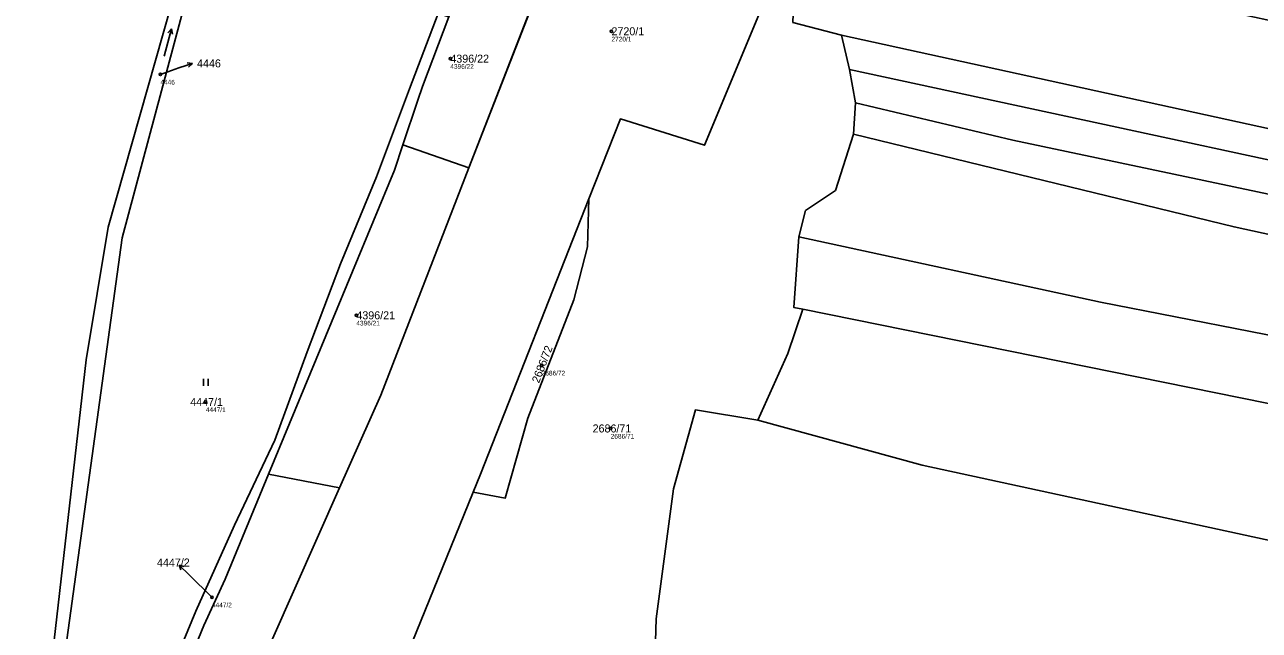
# Model space of a CAD drawing. Extents: x -739214 to -733252, y -1147612 to -1142842.
# Drawn here: x -737857.2 to -737595, y -1145399 to -1145270.3 of the extents above; entities that cross this region are included whole.
import ezdxf

# ---------------------------------------------------------------- set-up
doc = ezdxf.new("R2010")
doc.units = 0
for name, color, linetype in [('Definiční body', 7, 'Continuous'), ('Hranice parcel', 7, 'Continuous'), ('Parcelní čísla', 7, 'Continuous'), ('Polygon ku', 7, 'Continuous'), ('Polygon parcely', 7, 'Continuous'), ('Pop  PČ popisy', 7, 'Continuous'), ('Značky kultur', 7, 'Continuous')]:
    doc.layers.add(name, color=color, linetype=linetype)

msp = doc.modelspace()

# ---------------------------------------------------------------- linework, layer by layer
at = {"layer": 'Definiční body'}
for centre in [(-737732.58, -1145271.68), (-737766.81, -1145277.5), (-737828.4, -1145280.84), (-737786.77, -1145332.06), (-737747.4, -1145342.69), (-737818.75, -1145350.48), (-737732.75, -1145356.11), (-737817.44, -1145391.98)]:
    msp.add_circle(centre, 0.25, dxfattribs=at)
at = {"layer": 'Hranice parcel'}
for p, q in [((-737746.3, -1145258), (-737762.87, -1145300.72)), ((-737712.8, -1145295.9), (-737701.25, -1145268.2)), ((-737683.76, -1145272.51), (-737694.06, -1145269.81)), ((-737682, -1145279.83), (-737683.76, -1145272.51)), ((-737680.78, -1145286.87), (-737682, -1145279.83)), ((-737681.19, -1145293.52), (-737680.78, -1145286.87)), ((-737737.39, -1145307.31), (-737730.7, -1145290.3)), ((-737730.7, -1145290.3), (-737712.8, -1145295.9)), ((-737762.87, -1145300.72), (-737776.87, -1145295.8)), ((-737790.37, -1145368.76), (-737805.42, -1145365.82))]:
    msp.add_line(p, q, dxfattribs=at)
for points in [[(-737820.98, -1145248.16), (-737839.51, -1145313.31), (-737844.19, -1145341.49), (-737857.22, -1145455.75)], [(-737856.65, -1145472.54), (-737855.68, -1145455.08), (-737836.49, -1145315.56), (-737819.83, -1145253.02)], [(-737851.89, -1145472.08), (-737848.57, -1145464.61), (-737845.77, -1145460.03), (-737842.15, -1145451.1), (-737835.49, -1145432.24), (-737828.54, -1145413.46), (-737820.9, -1145394.95), (-737812.66, -1145376.69), (-737804.1, -1145358.6), (-737797.23, -1145339.83), (-737790.15, -1145321.11), (-737782.47, -1145302.64), (-737775.45, -1145283.92), (-737769.39, -1145267.89)], [(-737767.1, -1145268.6), (-737772.69, -1145283.4), (-737773.72, -1145286.34), (-737776.87, -1145295.8)], [(-737683.76, -1145272.51), (-737578.6, -1145295.53), (-737473.58, -1145318.49), (-737414.6, -1145338.41), (-737397.71, -1145346.03)], [(-737682, -1145279.83), (-737529.73, -1145312.67), (-737469.77, -1145326.77), (-737432.68, -1145337.96), (-737403.99, -1145350.93)], [(-737680.78, -1145286.87), (-737647.35, -1145294.81), (-737566.18, -1145312), (-737535.85, -1145320.64), (-737472.42, -1145333.78), (-737425.5, -1145349.37), (-737408.76, -1145357.08)], [(-737692.77, -1145315.39), (-737691.37, -1145309.81), (-737684.98, -1145305.5), (-737681.19, -1145293.52)], [(-737681.19, -1145293.52), (-737600.34, -1145313.28), (-737460.64, -1145343.82), (-737425.06, -1145355.65), (-737412.65, -1145362.23)], [(-737776.87, -1145295.8), (-737778.66, -1145301.17), (-737805.42, -1145365.82)], [(-737762.87, -1145300.72), (-737781.6, -1145349), (-737790.37, -1145368.76)], [(-737737.39, -1145307.31), (-737737.68, -1145317.49), (-737740.59, -1145328.78), (-737750.37, -1145353.92), (-737755.14, -1145370.91), (-737761.96, -1145369.63)], [(-737761.96, -1145369.63), (-737760.4, -1145365.8), (-737737.39, -1145307.31)], [(-737691.96, -1145330.75), (-737693.82, -1145330.41), (-737692.77, -1145315.39)], [(-737692.77, -1145315.39), (-737628.71, -1145329.24), (-737501.3, -1145354.19), (-737452.18, -1145368.07), (-737424.48, -1145381.37)], [(-737701.5, -1145354.38), (-737695.1, -1145340.18), (-737691.96, -1145330.75)], [(-737691.96, -1145330.75), (-737538.54, -1145361.89), (-737507.84, -1145369.28), (-737467.26, -1145380.44), (-737434.64, -1145394.18)], [(-737723.59, -1145413.2), (-737723.12, -1145396.55), (-737719.42, -1145368.93), (-737714.76, -1145352.17), (-737701.5, -1145354.38)], [(-737701.5, -1145354.38), (-737666.58, -1145363.91), (-737558.13, -1145387.45), (-737501.79, -1145402.86), (-737475.95, -1145408.95), (-737457.61, -1145416.9)], [(-737805.42, -1145365.82), (-737814.67, -1145388.16), (-737819.14, -1145398.03), (-737823.33, -1145408.23), (-737825.93, -1145414.53), (-737829.78, -1145425.05), (-737832.81, -1145433.33), (-737835.97, -1145442.01)], [(-737790.37, -1145368.76), (-737814.1, -1145422.2), (-737822.59, -1145443.55)], [(-737792.88, -1145446.87), (-737787.9, -1145433.5), (-737761.96, -1145369.63)]]:
    msp.add_lwpolyline(points, dxfattribs=at)
at = {"layer": 'Polygon ku'}
msp.add_lwpolyline([(-737780.38, -1145108.12), (-737805.81, -1145193.98), (-737816.92, -1145233.66), (-737818.82, -1145240.43), (-737819.63, -1145243.33), (-737820.44, -1145246.23), (-737820.98, -1145248.16), (-737839.51, -1145313.31), (-737844.19, -1145341.49), (-737857.22, -1145455.75)], dxfattribs=at)
at = {"layer": 'Polygon parcely'}
for points in [[(-737787.9, -1145433.5), (-737761.96, -1145369.63), (-737760.4, -1145365.8), (-737737.39, -1145307.31), (-737730.7, -1145290.3), (-737712.8, -1145295.9), (-737701.25, -1145268.2), (-737700, -1145265.2), (-737714.44, -1145254.35), (-737716.1, -1145253.1), (-737714.69, -1145249.49), (-737711.82, -1145242.12), (-737709.37, -1145235.82), (-737695.3, -1145199.68), (-737687.98, -1145180.88), (-737675.95, -1145149.98), (-737669.76, -1145134.09), (-737664.72, -1145121.15), (-737647.36, -1145076.57)], [(-737855.68, -1145455.08), (-737836.49, -1145315.56), (-737819.83, -1145253.02), (-737816.74, -1145241.42), (-737809.36, -1145216.69), (-737803.58, -1145197.32), (-737799.53, -1145182.41), (-737797.3, -1145174.2), (-737787.62, -1145138.57), (-737782.83, -1145120.95), (-737768.72, -1145078.98)], [(-737780.38, -1145108.12), (-737805.81, -1145193.98), (-737816.92, -1145233.66), (-737818.82, -1145240.43), (-737819.63, -1145243.33), (-737820.44, -1145246.23), (-737820.98, -1145248.16), (-737839.51, -1145313.31), (-737844.19, -1145341.49), (-737857.22, -1145455.75)], [(-737687.84, -1145112.5), (-737693.36, -1145126.22), (-737699.99, -1145142.68), (-737712.05, -1145172.62), (-737742.3, -1145247.7), (-737746.3, -1145258), (-737762.87, -1145300.72), (-737781.6, -1145349), (-737790.37, -1145368.76), (-737814.1, -1145422.2)], [(-737823.33, -1145408.23), (-737819.14, -1145398.03), (-737814.67, -1145388.16), (-737805.42, -1145365.82), (-737778.66, -1145301.17), (-737776.87, -1145295.8), (-737773.72, -1145286.34), (-737772.69, -1145283.4), (-737767.1, -1145268.6), (-737769.39, -1145267.89), (-737775.45, -1145283.92), (-737782.47, -1145302.64), (-737790.15, -1145321.11), (-737797.23, -1145339.83), (-737804.1, -1145358.6), (-737812.66, -1145376.69), (-737820.9, -1145394.95), (-737828.54, -1145413.46)], [(-737701.25, -1145268.2), (-737712.8, -1145295.9), (-737730.7, -1145290.3), (-737737.39, -1145307.31), (-737737.68, -1145317.49), (-737740.59, -1145328.78), (-737750.37, -1145353.92), (-737755.14, -1145370.91), (-737761.96, -1145369.63), (-737787.9, -1145433.5)], [(-737723.59, -1145413.2), (-737723.12, -1145396.55), (-737719.42, -1145368.93), (-737714.76, -1145352.17), (-737701.5, -1145354.38), (-737695.1, -1145340.18), (-737691.96, -1145330.75), (-737693.82, -1145330.41), (-737692.77, -1145315.39), (-737691.37, -1145309.81), (-737684.98, -1145305.5), (-737681.19, -1145293.52), (-737680.78, -1145286.87), (-737682, -1145279.83), (-737683.76, -1145272.51), (-737694.06, -1145269.81)]]:
    msp.add_lwpolyline(points, dxfattribs=at)
for points in [[(-737578.6, -1145295.53), (-737473.58, -1145318.49), (-737414.6, -1145338.41), (-737397.71, -1145346.03), (-737376, -1145329.33), (-737412.38, -1145315.81), (-737494.71, -1145290.23), (-737564.53, -1145275.45), (-737643.18, -1145258.4), (-737685.25, -1145247.86), (-737693.11, -1145246.23), (-737694.06, -1145269.81), (-737683.76, -1145272.51)], [(-737804.1, -1145358.6), (-737797.23, -1145339.83), (-737790.15, -1145321.11), (-737782.47, -1145302.64), (-737775.45, -1145283.92), (-737769.39, -1145267.89), (-737771.13, -1145267.35), (-737819.83, -1145253.02), (-737836.49, -1145315.56), (-737855.68, -1145455.08), (-737856.65, -1145472.54), (-737851.89, -1145472.08), (-737848.57, -1145464.61), (-737845.77, -1145460.03), (-737842.15, -1145451.1), (-737835.49, -1145432.24), (-737828.54, -1145413.46), (-737820.9, -1145394.95), (-737812.66, -1145376.69)], [(-737766.39, -1145266.73), (-737766.58, -1145267.22), (-737767.1, -1145268.6), (-737772.69, -1145283.4), (-737773.72, -1145286.34), (-737776.87, -1145295.8), (-737762.87, -1145300.72), (-737746.3, -1145258), (-737761.61, -1145254.59), (-737764.19, -1145261.15)], [(-737403.99, -1145350.93), (-737397.71, -1145346.03), (-737414.6, -1145338.41), (-737473.58, -1145318.49), (-737578.6, -1145295.53), (-737683.76, -1145272.51), (-737682, -1145279.83), (-737529.73, -1145312.67), (-737469.77, -1145326.77), (-737432.68, -1145337.96)], [(-737535.85, -1145320.64), (-737472.42, -1145333.78), (-737425.5, -1145349.37), (-737408.76, -1145357.08), (-737403.99, -1145350.93), (-737432.68, -1145337.96), (-737469.77, -1145326.77), (-737529.73, -1145312.67), (-737682, -1145279.83), (-737680.78, -1145286.87), (-737647.35, -1145294.81), (-737566.18, -1145312)], [(-737412.65, -1145362.23), (-737408.76, -1145357.08), (-737425.5, -1145349.37), (-737472.42, -1145333.78), (-737535.85, -1145320.64), (-737566.18, -1145312), (-737647.35, -1145294.81), (-737680.78, -1145286.87), (-737681.19, -1145293.52), (-737600.34, -1145313.28), (-737460.64, -1145343.82), (-737425.06, -1145355.65)], [(-737424.48, -1145381.37), (-737412.65, -1145362.23), (-737425.06, -1145355.65), (-737460.64, -1145343.82), (-737600.34, -1145313.28), (-737681.19, -1145293.52), (-737684.98, -1145305.5), (-737691.37, -1145309.81), (-737692.77, -1145315.39), (-737628.71, -1145329.24), (-737501.3, -1145354.19), (-737452.18, -1145368.07)], [(-737805.42, -1145365.82), (-737790.37, -1145368.76), (-737781.6, -1145349), (-737762.87, -1145300.72), (-737776.87, -1145295.8), (-737778.66, -1145301.17)], [(-737737.39, -1145307.31), (-737760.4, -1145365.8), (-737761.96, -1145369.63), (-737755.14, -1145370.91), (-737750.37, -1145353.92), (-737740.59, -1145328.78), (-737737.68, -1145317.49)], [(-737467.26, -1145380.44), (-737434.64, -1145394.18), (-737424.48, -1145381.37), (-737452.18, -1145368.07), (-737501.3, -1145354.19), (-737628.71, -1145329.24), (-737692.77, -1145315.39), (-737693.82, -1145330.41), (-737691.96, -1145330.75), (-737538.54, -1145361.89), (-737507.84, -1145369.28)], [(-737457.61, -1145416.9), (-737445.44, -1145406.86), (-737434.64, -1145394.18), (-737467.26, -1145380.44), (-737507.84, -1145369.28), (-737538.54, -1145361.89), (-737691.96, -1145330.75), (-737695.1, -1145340.18), (-737701.5, -1145354.38), (-737666.58, -1145363.91), (-737558.13, -1145387.45), (-737501.79, -1145402.86), (-737475.95, -1145408.95)], [(-737501.5, -1145453.26), (-737457.61, -1145416.9), (-737475.95, -1145408.95), (-737501.79, -1145402.86), (-737558.13, -1145387.45), (-737666.58, -1145363.91), (-737701.5, -1145354.38), (-737714.76, -1145352.17), (-737719.42, -1145368.93), (-737723.12, -1145396.55), (-737723.59, -1145413.2), (-737688.72, -1145417.44), (-737640.21, -1145424.55), (-737583.87, -1145435.95), (-737543.1, -1145448.28), (-737510.54, -1145463.81)], [(-737814.67, -1145388.16), (-737819.14, -1145398.03), (-737823.33, -1145408.23), (-737825.93, -1145414.53), (-737829.78, -1145425.05), (-737832.81, -1145433.33), (-737835.97, -1145442.01), (-737822.59, -1145443.55), (-737814.1, -1145422.2), (-737790.37, -1145368.76), (-737805.42, -1145365.82)]]:
    msp.add_lwpolyline(points, close=True, dxfattribs=at)
at = {"layer": 'Pop  PČ popisy'}
for p, q in [((-737828.4, -1145280.84), (-737824.45, -1145279.48)), ((-737824.45, -1145279.48), (-737821.61, -1145278.5)), ((-737821.61, -1145278.5), (-737822.72, -1145278.36)), ((-737821.61, -1145278.5), (-737822.4, -1145279.3)), ((-737822.28, -1145387.23), (-737824.44, -1145385.15)), ((-737824.44, -1145385.15), (-737823.37, -1145385.48)), ((-737824.44, -1145385.15), (-737824.07, -1145386.2)), ((-737817.44, -1145391.98), (-737822.28, -1145387.23))]:
    msp.add_line(p, q, dxfattribs=at)
at = {"layer": 'Značky kultur'}
for p, q in [((-737827.6, -1145276.98), (-737826.05, -1145271.19)), ((-737826.05, -1145271.19), (-737826.79, -1145272)), ((-737826.05, -1145271.19), (-737825.82, -1145272.26)), ((-737819.22, -1145347.08), (-737819.22, -1145345.58)), ((-737818.22, -1145347.08), (-737818.22, -1145345.58))]:
    msp.add_line(p, q, dxfattribs=at)

# ---------------------------------------------------------------- texts
at = {"layer": 'Definiční body'}
for s, p in [('2720/1', (-737732.58, -1145273.84)), ('4396/22', (-737766.81, -1145279.66)), ('4446', (-737828.4, -1145283)), ('4396/21', (-737786.77, -1145334.22)), ('2686/72', (-737747.4, -1145344.85)), ('4447/1', (-737818.75, -1145352.64)), ('2686/71', (-737732.75, -1145358.27)), ('4447/2', (-737817.44, -1145394.14))]:
    msp.add_text(s, height=1, dxfattribs=at).set_placement(p)
at = {"layer": 'Parcelní čísla'}
for s, p in [('2720/1', (-737732.58, -1145272.53)), ('4446', (-737820.61, -1145279.35)), ('4396/22', (-737766.81, -1145278.35)), ('4396/21', (-737786.77, -1145332.91)), ('4447/1', (-737822.06, -1145351.33)), ('2686/71', (-737736.59, -1145356.96)), ('4447/2', (-737829.12, -1145385.46))]:
    msp.add_text(s, height=1.7, dxfattribs=at).set_placement(p)
msp.add_text('2686/72', height=1.7, rotation=69, dxfattribs=at).set_placement((-737747.98, -1145346.58))

doc.saveas('drawing.dxf')
